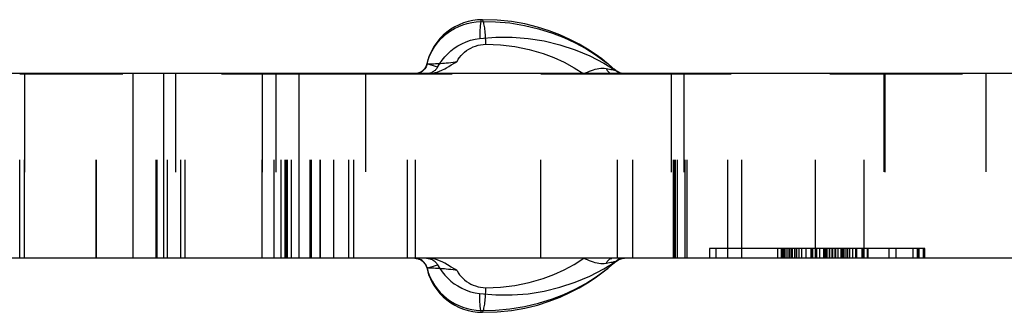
# Model space of a CAD drawing. Header units: inches. Extents: x 3 to 289, y 4 to 291.
# Tile 567 of 634: x 184.691 to 185.691, y 138.884 to 139.181. Entities that reach past the tile are written whole.
import ezdxf

# ---------------------------------------------------------------- set-up
doc = ezdxf.new("R2010")
doc.units = ezdxf.units.IN
doc.header["$LTSCALE"] = 0.5
doc.header["$MEASUREMENT"] = 0
doc.linetypes.add('HIDDEN', pattern=[0.225, 0.15, -0.075])
doc.layers.add('DBU', color=7, linetype='Continuous')

msp = doc.modelspace()

# ---------------------------------------------------------------- linework, layer by layer
at = {"layer": 'DBU', "color": 30, "linetype": 'Continuous'}
for p, q in [((185.151, 139.1806), (185.1463, 139.1795)), ((185.1558, 139.1812), (185.151, 139.1806)), ((185.1606, 139.1814), (185.1558, 139.1812)), ((185.1758, 139.1811), (185.1606, 139.1814)), ((185.1903, 139.1796), (185.1758, 139.1811)), ((185.1287, 139.1717), (185.1247, 139.1689)), ((185.1248, 139.1675), (185.1286, 139.1702)), ((185.1286, 139.1702), (185.1326, 139.1726)), ((185.1328, 139.1742), (185.1287, 139.1717)), ((185.1326, 139.1726), (185.1368, 139.1746)), ((185.1372, 139.1764), (185.1328, 139.1742)), ((185.1368, 139.1746), (185.1411, 139.1763)), ((185.1417, 139.1781), (185.1372, 139.1764)), ((185.1411, 139.1763), (185.1455, 139.1776)), ((185.1463, 139.1795), (185.1417, 139.1781)), ((185.1455, 139.1776), (185.15, 139.1786)), ((185.15, 139.1786), (185.1546, 139.1793)), ((185.1546, 139.1793), (185.1592, 139.1796)), ((185.2039, 139.1772), (185.1903, 139.1796)), ((185.2167, 139.174), (185.2039, 139.1772)), ((185.2286, 139.1703), (185.2167, 139.174)), ((185.2396, 139.166), (185.2286, 139.1703)), ((185.1176, 139.1622), (185.1145, 139.1584)), ((185.1148, 139.1576), (185.1179, 139.1612)), ((185.121, 139.1657), (185.1176, 139.1622)), ((185.1179, 139.1612), (185.1212, 139.1645)), ((185.1247, 139.1689), (185.121, 139.1657)), ((185.1212, 139.1645), (185.1248, 139.1675)), ((185.1443, 139.1589), (185.1488, 139.1605)), ((185.1488, 139.1605), (185.1534, 139.1616)), ((185.1534, 139.1616), (185.158, 139.1624)), ((185.158, 139.1624), (185.1744, 139.1638)), ((185.1744, 139.1638), (185.1909, 139.1638)), ((185.1909, 139.1638), (185.2073, 139.1625)), ((185.2073, 139.1625), (185.2236, 139.1599)), ((185.2498, 139.1614), (185.2396, 139.166)), ((185.2591, 139.1566), (185.2498, 139.1614)), ((185.1098, 139.151), (185.1081, 139.1475)), ((185.1097, 139.1498), (185.1121, 139.1538)), ((185.1118, 139.1544), (185.1098, 139.151)), ((185.1145, 139.1584), (185.1118, 139.1544)), ((185.1121, 139.1538), (185.1148, 139.1576)), ((185.1288, 139.1498), (185.1323, 139.1524)), ((185.1323, 139.1524), (185.1358, 139.1548)), ((185.1358, 139.1548), (185.14, 139.157)), ((185.14, 139.157), (185.1443, 139.1589)), ((185.2236, 139.1599), (185.2396, 139.156)), ((185.2396, 139.156), (185.255, 139.1509)), ((185.255, 139.1509), (185.2699, 139.1447)), ((185.2676, 139.1516), (185.2591, 139.1566)), ((185.2753, 139.1466), (185.2676, 139.1516)), ((185.1054, 139.1402), (185.1045, 139.1364)), ((185.1046, 139.1365), (185.1059, 139.1411)), ((185.1066, 139.1439), (185.1054, 139.1402)), ((185.1059, 139.1411), (185.1076, 139.1455)), ((185.1081, 139.1475), (185.1066, 139.1439)), ((185.1076, 139.1455), (185.1097, 139.1498)), ((185.1175, 139.137), (185.12, 139.1405)), ((185.12, 139.1405), (185.1227, 139.1438)), ((185.1227, 139.1438), (185.1257, 139.1469)), ((185.1257, 139.1469), (185.1288, 139.1498)), ((185.2699, 139.1447), (185.2843, 139.1373)), ((185.2822, 139.1416), (185.2753, 139.1466)), ((185.2869, 139.1378), (185.2822, 139.1416)), ((185.1007, 139.1301), (185.1003, 139.1297)), ((185.1011, 139.1305), (185.1007, 139.1301)), ((185.1016, 139.1311), (185.1011, 139.1305)), ((185.1021, 139.1317), (185.1016, 139.1311)), ((185.1026, 139.1324), (185.1021, 139.1317)), ((185.103, 139.1331), (185.1026, 139.1324)), ((185.1034, 139.1339), (185.103, 139.1331)), ((185.1038, 139.1347), (185.1034, 139.1339)), ((185.104, 139.1356), (185.1038, 139.1347)), ((185.1043, 139.1365), (185.104, 139.1356)), ((185.1044, 139.1365), (185.1043, 139.1365)), ((185.1043, 139.1365), (185.1043, 139.1365)), ((185.1046, 139.1365), (185.1044, 139.1365)), ((185.1133, 139.1305), (185.1127, 139.1299)), ((185.1139, 139.1311), (185.1133, 139.1305)), ((185.1144, 139.1318), (185.1139, 139.1311)), ((185.1149, 139.1325), (185.1144, 139.1318)), ((185.1153, 139.1333), (185.1149, 139.1325)), ((185.1153, 139.1333), (185.1175, 139.137)), ((185.2843, 139.1373), (185.2948, 139.1309)), ((185.2883, 139.1367), (185.2869, 139.1378)), ((185.2882, 139.1368), (185.2931, 139.1326)), ((185.2931, 139.1326), (185.2946, 139.1313)), ((185.2965, 139.1298), (185.2946, 139.1313)), ((185.2948, 139.1309), (185.2965, 139.1298)), ((183.9746, 139.1271), (184.806, 139.1271)), ((184.806, 139.1271), (184.8372, 139.1271)), ((184.8372, 139.1271), (184.9746, 139.1271)), ((184.9746, 138.9391), (184.9746, 139.1271)), ((184.9746, 139.1271), (185.806, 139.1271)), ((185.0958, 139.1271), (185.0957, 139.1271)), ((185.0961, 139.1273), (185.0958, 139.1271)), ((185.0964, 139.1274), (185.0961, 139.1273)), ((185.0968, 139.1275), (185.0964, 139.1274)), ((185.0972, 139.1277), (185.0968, 139.1275)), ((185.0976, 139.1279), (185.0972, 139.1277)), ((185.0979, 139.1281), (185.0976, 139.1279)), ((185.0983, 139.1283), (185.0979, 139.1281)), ((185.0987, 139.1285), (185.0983, 139.1283)), ((185.0991, 139.1288), (185.0987, 139.1285)), ((185.0995, 139.1291), (185.0991, 139.1288)), ((185.0999, 139.1294), (185.0995, 139.1291)), ((185.1003, 139.1297), (185.0999, 139.1294)), ((185.1083, 139.1273), (185.1077, 139.1271)), ((185.1091, 139.1276), (185.1083, 139.1273)), ((185.1098, 139.128), (185.1091, 139.1276)), ((185.1106, 139.1284), (185.1098, 139.128)), ((185.1113, 139.1289), (185.1106, 139.1284)), ((185.112, 139.1294), (185.1113, 139.1289)), ((185.1127, 139.1299), (185.112, 139.1294)), ((185.2965, 139.1298), (185.298, 139.1288)), ((185.299, 139.1282), (185.298, 139.1288)), ((185.2999, 139.1277), (185.299, 139.1282)), ((185.3009, 139.1273), (185.2999, 139.1277)), ((185.3016, 139.1271), (185.3009, 139.1273)), ((184.806, 138.9391), (183.9746, 138.9391)), ((184.8372, 138.9391), (184.806, 138.9391)), ((184.9746, 138.9391), (184.8372, 138.9391)), ((185.806, 138.9391), (184.9746, 138.9391)), ((185.0921, 138.9391), (185.0925, 138.9391)), ((185.0925, 138.9391), (185.093, 138.9391)), ((185.093, 138.9391), (185.0934, 138.939)), ((185.0934, 138.939), (185.094, 138.939)), ((185.094, 138.939), (185.0945, 138.9389)), ((185.0945, 138.9389), (185.0951, 138.9388)), ((185.0951, 138.9388), (185.0956, 138.9386)), ((185.0956, 138.9386), (185.0963, 138.9384)), ((185.0963, 138.9384), (185.0969, 138.9381)), ((185.0969, 138.9381), (185.0975, 138.9379)), ((185.0975, 138.9379), (185.0982, 138.9375)), ((185.0982, 138.9375), (185.0988, 138.9371)), ((185.0988, 138.9371), (185.0995, 138.9367)), ((185.0995, 138.9367), (185.1001, 138.9362)), ((185.1001, 138.9362), (185.1008, 138.9356)), ((185.1008, 138.9356), (185.1014, 138.935)), ((185.1014, 138.935), (185.1019, 138.9343)), ((185.1019, 138.9343), (185.1025, 138.9335)), ((185.1025, 138.9335), (185.1029, 138.9328)), ((185.1029, 138.9328), (185.1034, 138.9319)), ((185.1034, 138.9319), (185.1037, 138.9311)), ((185.1037, 138.9311), (185.104, 138.9302)), ((185.104, 138.9302), (185.1043, 138.9293)), ((185.1041, 138.9391), (185.1049, 138.9391)), ((185.1049, 138.9391), (185.1058, 138.939)), ((185.1058, 138.939), (185.1066, 138.9389)), ((185.1066, 138.9389), (185.1075, 138.9387)), ((185.1075, 138.9387), (185.1083, 138.9384)), ((185.1083, 138.9384), (185.1091, 138.9381)), ((185.1091, 138.9381), (185.1098, 138.9378)), ((185.1098, 138.9378), (185.1106, 138.9373)), ((185.1106, 138.9373), (185.1113, 138.9369)), ((185.1113, 138.9369), (185.112, 138.9364)), ((185.112, 138.9364), (185.1127, 138.9358)), ((185.1127, 138.9358), (185.1133, 138.9352)), ((185.1133, 138.9352), (185.1139, 138.9346)), ((185.1139, 138.9346), (185.1144, 138.9339)), ((185.1144, 138.9339), (185.1149, 138.9332)), ((185.1149, 138.9332), (185.1153, 138.9325)), ((185.1153, 138.9325), (185.1175, 138.9288)), ((185.2843, 138.9285), (185.2948, 138.9348)), ((185.2882, 138.9289), (185.2931, 138.9331)), ((185.2931, 138.9331), (185.2946, 138.9345)), ((185.2946, 138.9345), (185.2965, 138.9359)), ((185.2948, 138.9348), (185.2965, 138.9359)), ((185.2965, 138.9359), (185.298, 138.937)), ((185.298, 138.937), (185.2989, 138.9375)), ((185.2989, 138.9375), (185.2998, 138.938)), ((185.2998, 138.938), (185.3008, 138.9384)), ((185.3008, 138.9384), (185.3018, 138.9387)), ((185.3018, 138.9387), (185.3029, 138.9389)), ((185.3029, 138.9389), (185.3039, 138.9391)), ((185.3039, 138.9391), (185.305, 138.9391)), ((185.1044, 138.9293), (185.1043, 138.9293)), ((185.1043, 138.9293), (185.1043, 138.9293)), ((185.1043, 138.9293), (185.1043, 138.9293)), ((185.1043, 138.9293), (185.1044, 138.9293)), ((185.1045, 138.9293), (185.1044, 138.9293)), ((185.1044, 138.9293), (185.1046, 138.9292)), ((185.1045, 138.9293), (185.1054, 138.9255)), ((185.1054, 138.9255), (185.1066, 138.9218)), ((185.1066, 138.9218), (185.1081, 138.9182)), ((185.1175, 138.9288), (185.12, 138.9253)), ((185.12, 138.9253), (185.1227, 138.9219)), ((185.1227, 138.9219), (185.1257, 138.9188)), ((185.255, 138.9148), (185.2699, 138.921)), ((185.2699, 138.921), (185.2843, 138.9285)), ((185.2753, 138.9192), (185.2822, 138.9242)), ((185.2822, 138.9242), (185.2863, 138.9274)), ((185.2863, 138.9274), (185.2883, 138.9291)), ((185.1081, 138.9182), (185.1098, 138.9147)), ((185.1098, 138.9147), (185.1118, 138.9113)), ((185.1118, 138.9113), (185.1145, 138.9073)), ((185.1257, 138.9188), (185.1288, 138.9159)), ((185.1288, 138.9159), (185.1323, 138.9133)), ((185.1323, 138.9133), (185.1358, 138.911)), ((185.1358, 138.911), (185.14, 138.9087)), ((185.2396, 138.9097), (185.255, 138.9148)), ((185.2591, 138.9092), (185.2676, 138.9141)), ((185.2676, 138.9141), (185.2753, 138.9192)), ((185.1145, 138.9073), (185.1176, 138.9035)), ((185.1176, 138.9035), (185.1211, 138.9)), ((185.1211, 138.9), (185.1247, 138.8968)), ((185.14, 138.9087), (185.1443, 138.9068)), ((185.1443, 138.9068), (185.1488, 138.9052)), ((185.1488, 138.9052), (185.1534, 138.9041)), ((185.1534, 138.9041), (185.158, 138.9033)), ((185.158, 138.9033), (185.1744, 138.902)), ((185.1744, 138.902), (185.1909, 138.9019)), ((185.1909, 138.9019), (185.2073, 138.9032)), ((185.2073, 138.9032), (185.2236, 138.9058)), ((185.2236, 138.9058), (185.2396, 138.9097)), ((185.2397, 138.8997), (185.2498, 138.9043)), ((185.2498, 138.9043), (185.2591, 138.9092)), ((185.1247, 138.8968), (185.1287, 138.894)), ((185.1287, 138.894), (185.1329, 138.8915)), ((185.1329, 138.8915), (185.1372, 138.8893)), ((185.2039, 138.8885), (185.2167, 138.8917)), ((185.2167, 138.8917), (185.2286, 138.8955)), ((185.2286, 138.8955), (185.2397, 138.8997)), ((185.1372, 138.8893), (185.1417, 138.8876)), ((185.1417, 138.8876), (185.1463, 138.8862)), ((185.1463, 138.8862), (185.151, 138.8852)), ((185.151, 138.8852), (185.1558, 138.8845)), ((185.1558, 138.8845), (185.1606, 138.8843)), ((185.1606, 138.8843), (185.1758, 138.8847)), ((185.1758, 138.8847), (185.1903, 138.8861)), ((185.1903, 138.8861), (185.2039, 138.8885))]:
    msp.add_line(p, q, dxfattribs=at)
at = {"layer": 'DBU', "color": 4, "linetype": 'Continuous'}
for p, q in [((185.1594, 139.1803), (185.1592, 139.1796)), ((185.1597, 139.1808), (185.1594, 139.1803)), ((185.16, 139.1812), (185.1597, 139.1808)), ((185.1602, 139.1814), (185.16, 139.1812)), ((185.1605, 139.1815), (185.1602, 139.1814)), ((185.1606, 139.1814), (185.1605, 139.1815)), ((185.1592, 139.1796), (185.174, 139.1794)), ((185.174, 139.1794), (185.1888, 139.1781)), ((185.1888, 139.1781), (185.2035, 139.1757)), ((185.2035, 139.1757), (185.2179, 139.1722)), ((185.2179, 139.1722), (185.2321, 139.1678)), ((185.2321, 139.1678), (185.2437, 139.1633)), ((185.2437, 139.1633), (185.255, 139.1581)), ((185.255, 139.1581), (185.2659, 139.1521)), ((185.2659, 139.1521), (185.2765, 139.1455)), ((185.2765, 139.1455), (185.2865, 139.1381)), ((185.1011, 139.1301), (185.1003, 139.1294)), ((185.1018, 139.1309), (185.1011, 139.1301)), ((185.1025, 139.1317), (185.1018, 139.1309)), ((185.1031, 139.1326), (185.1025, 139.1317)), ((185.1036, 139.1335), (185.1031, 139.1326)), ((185.104, 139.1345), (185.1036, 139.1335)), ((185.1043, 139.1355), (185.104, 139.1345)), ((185.1046, 139.1365), (185.1043, 139.1355)), ((185.1043, 139.1365), (185.1043, 139.1365)), ((185.1043, 139.1365), (185.1044, 139.1364)), ((185.1044, 139.1364), (185.1045, 139.1364)), ((185.1153, 139.1333), (185.1046, 139.1365)), ((185.2865, 139.1381), (185.2882, 139.1368)), ((184.806, 138.9391), (184.806, 139.1271)), ((184.8372, 138.9391), (184.8372, 139.1271)), ((185.0967, 139.1273), (185.096, 139.1271)), ((185.0976, 139.1277), (185.0967, 139.1273)), ((185.0986, 139.1282), (185.0976, 139.1277)), ((185.0995, 139.1288), (185.0986, 139.1282)), ((185.1003, 139.1294), (185.0995, 139.1288)), ((185.0936, 138.9391), (185.0925, 138.9391)), ((185.0946, 138.9389), (185.0936, 138.9391)), ((185.0957, 138.9387), (185.0946, 138.9389)), ((185.0967, 138.9384), (185.0957, 138.9387)), ((185.0976, 138.938), (185.0967, 138.9384)), ((185.0986, 138.9375), (185.0976, 138.938)), ((185.0995, 138.937), (185.0986, 138.9375)), ((185.1003, 138.9363), (185.0995, 138.937)), ((185.1011, 138.9356), (185.1003, 138.9363)), ((185.1018, 138.9349), (185.1011, 138.9356)), ((185.1025, 138.934), (185.1018, 138.9349)), ((185.1031, 138.9332), (185.1025, 138.934)), ((185.1036, 138.9322), (185.1031, 138.9332)), ((185.104, 138.9313), (185.1036, 138.9322)), ((185.1043, 138.9303), (185.104, 138.9313)), ((185.1046, 138.9292), (185.1043, 138.9303)), ((185.1046, 138.9292), (185.1153, 138.9325)), ((185.1046, 138.9292), (185.1059, 138.9247)), ((185.1059, 138.9247), (185.1076, 138.9202)), ((185.1076, 138.9202), (185.1097, 138.916)), ((185.2659, 138.9136), (185.2765, 138.9202)), ((185.2765, 138.9202), (185.2865, 138.9276)), ((185.2865, 138.9276), (185.2882, 138.9289)), ((185.1097, 138.916), (185.1121, 138.9119)), ((185.1121, 138.9119), (185.1148, 138.9081)), ((185.255, 138.9077), (185.2659, 138.9136)), ((185.1148, 138.9081), (185.1179, 138.9045)), ((185.1179, 138.9045), (185.1212, 138.9012)), ((185.1212, 138.9012), (185.1248, 138.8982)), ((185.2321, 138.898), (185.2437, 138.9025)), ((185.2437, 138.9025), (185.255, 138.9077)), ((185.1248, 138.8982), (185.1286, 138.8955)), ((185.1286, 138.8955), (185.1326, 138.8932)), ((185.1326, 138.8932), (185.1368, 138.8911)), ((185.1368, 138.8911), (185.1411, 138.8895)), ((185.1888, 138.8877), (185.2035, 138.8901)), ((185.2035, 138.8901), (185.2179, 138.8935)), ((185.2179, 138.8935), (185.2321, 138.898)), ((185.1411, 138.8895), (185.1455, 138.8881)), ((185.1455, 138.8881), (185.15, 138.8871)), ((185.15, 138.8871), (185.1546, 138.8864)), ((185.1546, 138.8864), (185.1592, 138.8861)), ((185.1592, 138.8861), (185.174, 138.8864)), ((185.1592, 138.8861), (185.1594, 138.8854)), ((185.1594, 138.8854), (185.1597, 138.8849)), ((185.1597, 138.8849), (185.16, 138.8845)), ((185.16, 138.8845), (185.1602, 138.8843)), ((185.1602, 138.8843), (185.1605, 138.8843)), ((185.1605, 138.8843), (185.1606, 138.8843)), ((185.174, 138.8864), (185.1888, 138.8877))]:
    msp.add_line(p, q, dxfattribs=at)
at = {"layer": 'DBU', "color": 254, "linetype": 'HIDDEN'}
for p, q in [((185.1608, 139.1813), (185.1606, 139.1814)), ((185.1611, 139.181), (185.1608, 139.1813)), ((185.1614, 139.1806), (185.1611, 139.181)), ((185.1617, 139.18), (185.1614, 139.1806)), ((185.1619, 139.1792), (185.1617, 139.18)), ((185.1622, 139.1783), (185.1619, 139.1792)), ((185.1624, 139.1772), (185.1622, 139.1783)), ((185.1627, 139.176), (185.1624, 139.1772)), ((185.1629, 139.1747), (185.1627, 139.176)), ((185.1632, 139.1732), (185.1629, 139.1747)), ((185.1634, 139.1716), (185.1632, 139.1732)), ((185.1635, 139.17), (185.1634, 139.1716)), ((185.1637, 139.1682), (185.1635, 139.17)), ((185.1639, 139.1664), (185.1637, 139.1682)), ((185.164, 139.1645), (185.1639, 139.1664)), ((185.1641, 139.1625), (185.164, 139.1645)), ((185.1642, 139.1605), (185.1641, 139.1625)), ((185.1643, 139.1585), (185.1642, 139.1605)), ((185.1428, 139.1486), (185.1448, 139.1501)), ((185.1448, 139.1501), (185.1469, 139.1515)), ((185.1469, 139.1515), (185.149, 139.1527)), ((185.149, 139.1527), (185.1514, 139.1538)), ((185.1514, 139.1538), (185.1539, 139.1547)), ((185.1539, 139.1547), (185.1564, 139.1555)), ((185.1564, 139.1555), (185.159, 139.156)), ((185.159, 139.156), (185.1617, 139.1563)), ((185.1617, 139.1563), (185.1643, 139.1565)), ((185.1643, 139.1565), (185.1643, 139.1585)), ((185.1643, 139.1565), (185.1791, 139.156)), ((185.1791, 139.156), (185.1938, 139.1543)), ((185.1938, 139.1543), (185.2083, 139.1513)), ((185.2083, 139.1513), (185.2225, 139.1471)), ((185.1351, 139.1391), (185.1363, 139.1412)), ((185.1363, 139.1412), (185.1377, 139.1432)), ((185.1377, 139.1432), (185.1393, 139.1452)), ((185.1393, 139.1452), (185.141, 139.1469)), ((185.141, 139.1469), (185.1428, 139.1486)), ((185.2225, 139.1471), (185.2333, 139.143)), ((185.2333, 139.143), (185.2438, 139.1382)), ((185.1045, 139.1364), (185.1046, 139.1364)), ((185.1046, 139.1364), (185.1049, 139.1365)), ((185.1049, 139.1365), (185.1053, 139.1365)), ((185.1053, 139.1365), (185.1058, 139.1365)), ((185.1058, 139.1365), (185.1064, 139.1365)), ((185.1064, 139.1365), (185.1071, 139.1365)), ((185.1071, 139.1365), (185.1079, 139.1365)), ((185.1079, 139.1365), (185.1088, 139.1366)), ((185.1088, 139.1366), (185.1101, 139.1366)), ((185.1101, 139.1366), (185.1115, 139.1367)), ((185.1115, 139.1367), (185.1131, 139.1368)), ((185.1131, 139.1368), (185.1148, 139.1369)), ((185.1148, 139.1369), (185.1165, 139.137)), ((185.1165, 139.137), (185.1183, 139.1371)), ((185.1173, 139.1292), (185.1198, 139.1303)), ((185.1183, 139.1371), (185.1202, 139.1373)), ((185.1198, 139.1303), (185.1226, 139.1317)), ((185.1202, 139.1373), (185.1222, 139.1374)), ((185.1222, 139.1374), (185.1241, 139.1376)), ((185.1226, 139.1317), (185.1245, 139.1327)), ((185.1241, 139.1376), (185.1264, 139.1378)), ((185.1245, 139.1327), (185.1267, 139.134)), ((185.1264, 139.1378), (185.1287, 139.1381)), ((185.1267, 139.134), (185.1292, 139.1355)), ((185.1287, 139.1381), (185.131, 139.1384)), ((185.1292, 139.1355), (185.1335, 139.1381)), ((185.131, 139.1384), (185.1331, 139.1388)), ((185.1331, 139.1388), (185.1351, 139.1391)), ((185.1335, 139.1381), (185.1346, 139.1388)), ((185.1346, 139.1388), (185.1349, 139.139)), ((185.1349, 139.139), (185.135, 139.1391)), ((185.135, 139.1391), (185.1351, 139.1391)), ((185.2438, 139.1382), (185.254, 139.1327)), ((185.254, 139.1327), (185.2637, 139.1266)), ((185.2717, 139.1298), (185.2736, 139.1305)), ((185.2736, 139.1305), (185.2755, 139.1311)), ((185.2755, 139.1311), (185.2774, 139.1316)), ((185.2774, 139.1316), (185.2792, 139.132)), ((185.2792, 139.132), (185.2811, 139.1322)), ((185.2811, 139.1322), (185.2829, 139.1322)), ((185.2829, 139.1322), (185.2846, 139.1322)), ((185.2846, 139.1322), (185.2864, 139.1319)), ((185.2864, 139.1319), (185.2881, 139.1316)), ((185.2864, 139.1319), (185.2868, 139.1311)), ((185.2868, 139.1311), (185.2872, 139.1304)), ((185.2872, 139.1304), (185.2877, 139.1297)), ((185.2881, 139.1316), (185.2898, 139.1313)), ((185.2898, 139.1313), (185.2914, 139.131)), ((185.2914, 139.131), (185.2928, 139.1307)), ((185.2928, 139.1307), (185.2937, 139.1305)), ((185.2937, 139.1305), (185.2944, 139.1304)), ((185.2944, 139.1304), (185.295, 139.1302)), ((185.295, 139.1302), (185.2954, 139.1302)), ((185.2954, 139.1302), (185.2957, 139.1301)), ((185.2957, 139.1301), (185.2959, 139.13)), ((185.2959, 139.13), (185.296, 139.13)), ((184.5486, 139.1266), (184.6909, 139.1266)), ((184.6909, 138.9391), (184.6909, 139.1266)), ((184.6958, 139.1266), (184.6909, 139.1266)), ((184.6909, 138.9391), (184.6909, 139.1266)), ((184.6909, 139.1266), (184.6958, 139.1266)), ((184.6958, 139.1266), (184.6958, 138.9391)), ((184.6958, 139.1266), (184.9628, 139.1266)), ((184.6958, 138.9391), (184.6958, 139.1266)), ((184.6958, 139.1266), (184.9628, 139.1266)), ((184.7687, 138.9391), (184.7687, 139.1266)), ((184.7689, 138.9391), (184.7689, 139.1266)), ((184.8296, 138.9391), (184.8296, 139.1266)), ((184.8296, 138.9391), (184.8296, 139.1266)), ((184.8306, 138.9391), (184.8306, 139.1271)), ((184.841, 138.9391), (184.841, 139.1271)), ((184.8491, 139.1266), (184.8491, 138.9391)), ((184.8491, 139.1266), (184.8491, 138.9391)), ((184.8545, 138.9391), (184.8545, 139.1266)), ((184.8545, 138.9391), (184.8545, 139.1266)), ((184.8588, 138.9391), (184.8588, 139.1266)), ((184.8588, 138.9391), (184.8588, 139.1266)), ((184.9373, 139.1266), (184.9373, 138.9391)), ((184.9373, 138.9391), (184.9373, 139.1266)), ((184.9493, 138.9391), (184.9493, 139.1266)), ((184.9493, 138.9391), (184.9493, 139.1266)), ((184.951, 139.1271), (184.951, 138.9391)), ((184.951, 139.1266), (184.951, 138.9391)), ((184.9564, 138.9391), (184.9564, 139.1266)), ((184.9564, 138.9391), (184.9564, 139.1266)), ((184.9604, 138.9391), (184.9604, 139.1266)), ((184.9615, 138.9391), (184.9615, 139.1271)), ((184.9628, 138.9391), (184.9628, 139.1266)), ((184.9628, 138.9391), (184.9628, 139.1266)), ((184.9628, 139.1266), (184.986, 139.1266)), ((184.9669, 138.9391), (184.9669, 139.1266)), ((184.986, 138.9391), (184.986, 139.1271)), ((184.986, 138.9391), (184.986, 139.1266)), ((184.986, 139.1266), (184.996, 139.1266)), ((184.9871, 138.9391), (184.9871, 139.1271)), ((184.996, 138.9391), (184.996, 139.1266)), ((184.996, 139.1266), (185.0302, 139.1266)), ((184.9963, 138.9391), (184.9963, 139.1271)), ((185.0098, 138.9391), (185.0098, 139.1271)), ((185.0098, 138.9391), (185.0098, 139.1266)), ((185.0252, 138.9391), (185.0252, 139.1271)), ((185.0252, 138.9391), (185.0252, 139.1266)), ((185.0302, 138.9391), (185.0302, 139.1266)), ((185.0302, 139.1266), (185.2201, 139.1266)), ((185.0421, 139.1271), (185.0421, 138.9391)), ((185.0846, 138.9391), (185.0846, 139.1271)), ((185.0846, 138.9391), (185.0846, 139.1266)), ((185.0936, 139.1267), (185.0925, 139.1266)), ((185.0928, 138.9391), (185.0928, 139.1271)), ((185.0928, 138.9391), (185.0928, 139.1266)), ((185.0946, 139.1268), (185.0936, 139.1267)), ((185.0942, 139.1267), (185.0943, 139.1267)), ((185.0943, 139.1267), (185.0942, 139.1267)), ((185.0942, 139.1267), (185.0942, 139.1267)), ((185.0943, 139.1267), (185.0943, 139.1266)), ((185.0944, 139.1267), (185.0943, 139.1267)), ((185.0943, 139.1266), (185.0945, 139.1266)), ((185.0945, 139.1268), (185.0944, 139.1267)), ((185.0948, 139.1268), (185.0945, 139.1268)), ((185.0945, 139.1266), (185.0949, 139.1266)), ((185.0957, 139.127), (185.0946, 139.1268)), ((185.095, 139.1269), (185.0948, 139.1268)), ((185.0949, 139.1266), (185.0953, 139.1266)), ((185.0952, 139.127), (185.095, 139.1269)), ((185.0955, 139.127), (185.0952, 139.127)), ((185.0953, 139.1266), (185.0959, 139.1266)), ((185.0957, 139.1271), (185.0955, 139.127)), ((185.096, 139.1271), (185.0957, 139.127)), ((185.0959, 139.1266), (185.0967, 139.1266)), ((185.0967, 139.1266), (185.0977, 139.1266)), ((185.1049, 139.1266), (185.1041, 139.1266)), ((185.1058, 139.1267), (185.1049, 139.1266)), ((185.1056, 139.1266), (185.1074, 139.1267)), ((185.1066, 139.1269), (185.1058, 139.1267)), ((185.1075, 139.1271), (185.1066, 139.1269)), ((185.1074, 139.1267), (185.1091, 139.1269)), ((185.1077, 139.1271), (185.1075, 139.1271)), ((185.1091, 139.1269), (185.111, 139.1272)), ((185.111, 139.1272), (185.1129, 139.1277)), ((185.1129, 139.1277), (185.1148, 139.1283)), ((185.1148, 139.1283), (185.1173, 139.1292)), ((185.2201, 138.9391), (185.2201, 139.1266)), ((185.2201, 139.1266), (185.3136, 139.1266)), ((185.2637, 139.1266), (185.2657, 139.1274)), ((185.2657, 139.1274), (185.2677, 139.1283)), ((185.2677, 139.1283), (185.2697, 139.1291)), ((185.2697, 139.1291), (185.2717, 139.1298)), ((185.2877, 139.1297), (185.2883, 139.1291)), ((185.2883, 139.1291), (185.2888, 139.1285)), ((185.2888, 139.1285), (185.2894, 139.128)), ((185.2894, 139.128), (185.29, 139.1276)), ((185.29, 139.1276), (185.2907, 139.1272)), ((185.2907, 139.1272), (185.2913, 139.127)), ((185.2913, 139.127), (185.292, 139.1268)), ((185.292, 139.1268), (185.2923, 139.1267)), ((185.2981, 138.9391), (185.2981, 139.1271)), ((185.2981, 138.9391), (185.2981, 139.1266)), ((185.3019, 139.127), (185.3016, 139.1271)), ((185.303, 139.1268), (185.3019, 139.127)), ((185.304, 139.1267), (185.303, 139.1268)), ((185.305, 139.1266), (185.304, 139.1267)), ((185.3136, 138.9391), (185.3136, 139.1266)), ((185.3136, 139.1266), (185.5486, 139.1266)), ((185.3527, 139.1271), (185.3527, 138.9391)), ((185.3527, 139.1266), (185.3527, 138.9391)), ((185.3549, 138.9391), (185.3549, 139.1271)), ((185.3549, 138.9391), (185.3549, 139.1266)), ((185.3563, 138.9391), (185.3563, 139.1271)), ((185.3563, 138.9391), (185.3563, 139.1266)), ((185.3571, 138.9391), (185.3571, 139.1271)), ((185.3589, 138.9391), (185.3589, 139.1271)), ((185.3589, 138.9391), (185.3589, 139.1266)), ((185.3655, 139.1266), (185.3655, 138.9391)), ((185.3669, 138.9391), (185.3669, 139.1266)), ((185.3687, 138.9391), (185.3687, 139.1266)), ((185.41, 138.9391), (185.41, 139.1266)), ((185.4244, 138.9391), (185.4244, 139.1271)), ((185.4993, 138.9391), (185.4993, 139.1266)), ((185.5486, 139.1266), (185.6909, 139.1266)), ((185.5486, 138.9391), (185.5486, 139.1266)), ((185.5686, 139.1271), (185.5686, 138.9391)), ((185.5696, 139.1266), (185.5696, 138.9391)), ((185.6721, 139.1271), (185.6721, 138.9391)), ((185.3916, 138.9491), (185.3916, 138.9391)), ((185.4645, 138.9491), (185.3916, 138.9491)), ((185.3979, 138.9491), (185.3979, 138.9391)), ((185.461, 138.9391), (185.461, 138.9491)), ((185.5521, 138.9491), (185.4645, 138.9491)), ((185.4645, 138.9391), (185.4645, 138.9491)), ((185.4653, 138.9391), (185.4653, 138.9491)), ((185.4666, 138.9391), (185.4666, 138.9491)), ((185.4669, 138.9391), (185.4669, 138.9491)), ((185.4676, 138.9391), (185.4676, 138.9491)), ((185.4692, 138.9391), (185.4692, 138.9491)), ((185.4693, 138.9391), (185.4693, 138.9491)), ((185.4713, 138.9391), (185.4713, 138.9491)), ((185.4732, 138.9491), (185.4732, 138.9391)), ((185.4732, 138.9391), (185.4732, 138.9491)), ((185.4751, 138.9391), (185.4751, 138.9491)), ((185.4754, 138.9391), (185.4754, 138.9491)), ((185.4757, 138.9391), (185.4757, 138.9491)), ((185.478, 138.9391), (185.478, 138.9491)), ((185.4781, 138.9391), (185.4781, 138.9491)), ((185.4799, 138.9391), (185.4799, 138.9491)), ((185.4799, 138.9491), (185.4799, 138.9391)), ((185.4825, 138.9391), (185.4825, 138.9491)), ((185.4853, 138.9391), (185.4853, 138.9491)), ((185.4898, 138.9391), (185.4898, 138.9491)), ((185.4947, 138.9391), (185.4947, 138.9491)), ((185.4956, 138.9391), (185.4956, 138.9491)), ((185.4962, 138.9391), (185.4962, 138.9491)), ((185.4965, 138.9391), (185.4965, 138.9491)), ((185.5001, 138.9391), (185.5001, 138.9491)), ((185.5004, 138.9391), (185.5004, 138.9491)), ((185.5037, 138.9391), (185.5037, 138.9491)), ((185.5076, 138.9391), (185.5076, 138.9491)), ((185.5089, 138.9391), (185.5089, 138.9491)), ((185.5093, 138.9391), (185.5093, 138.9491)), ((185.5097, 138.9391), (185.5097, 138.9491)), ((185.5101, 138.9391), (185.5101, 138.9491)), ((185.5104, 138.9391), (185.5104, 138.9491)), ((185.5111, 138.9391), (185.5111, 138.9491)), ((185.5134, 138.9391), (185.5134, 138.9491)), ((185.5137, 138.9391), (185.5137, 138.9491)), ((185.516, 138.9391), (185.516, 138.9491)), ((185.5169, 138.9391), (185.5169, 138.9491)), ((185.5192, 138.9391), (185.5192, 138.9491)), ((185.5195, 138.9391), (185.5195, 138.9491)), ((185.5199, 138.9391), (185.5199, 138.9491)), ((185.522, 138.9391), (185.522, 138.9491)), ((185.5222, 138.9391), (185.5222, 138.9491)), ((185.5253, 138.9391), (185.5253, 138.9491)), ((185.526, 138.9391), (185.526, 138.9491)), ((185.5268, 138.9391), (185.5268, 138.9491)), ((185.5279, 138.9391), (185.5279, 138.9491)), ((185.5284, 138.9391), (185.5284, 138.9491)), ((185.5304, 138.9391), (185.5304, 138.9491)), ((185.5321, 138.9391), (185.5321, 138.9491)), ((185.5341, 138.9391), (185.5341, 138.9491)), ((185.5369, 138.9391), (185.5369, 138.9491)), ((185.54, 138.9391), (185.54, 138.9491)), ((185.5411, 138.9391), (185.5411, 138.9491)), ((185.5466, 138.9391), (185.5466, 138.9491)), ((185.5478, 138.9391), (185.5478, 138.9491)), ((185.6044, 138.9491), (185.5521, 138.9491)), ((185.5521, 138.9391), (185.5521, 138.9491)), ((185.5525, 138.9391), (185.5525, 138.9491)), ((185.5738, 138.9391), (185.5738, 138.9491)), ((185.5809, 138.9391), (185.5809, 138.9491)), ((185.5982, 138.9391), (185.5982, 138.9491)), ((185.6026, 138.9391), (185.6026, 138.9491)), ((185.6038, 138.9391), (185.6038, 138.9491)), ((185.6044, 138.9391), (185.6044, 138.9491)), ((185.6089, 138.9491), (185.6044, 138.9491)), ((185.6101, 138.9491), (185.6089, 138.9491)), ((185.6089, 138.9391), (185.6089, 138.9491)), ((185.6101, 138.9391), (185.6101, 138.9491)), ((185.1074, 138.9391), (185.1056, 138.9391)), ((185.1092, 138.9389), (185.1074, 138.9391)), ((185.111, 138.9385), (185.1092, 138.9389)), ((185.1129, 138.9381), (185.111, 138.9385)), ((185.1148, 138.9375), (185.1129, 138.9381)), ((185.1173, 138.9366), (185.1148, 138.9375)), ((185.1199, 138.9354), (185.1173, 138.9366)), ((185.1226, 138.9341), (185.1199, 138.9354)), ((185.1255, 138.9324), (185.1226, 138.9341)), ((185.1292, 138.9302), (185.1255, 138.9324)), ((185.1334, 138.9276), (185.1292, 138.9302)), ((185.2438, 138.9275), (185.254, 138.933)), ((185.254, 138.933), (185.2637, 138.9391)), ((185.2657, 138.9383), (185.2637, 138.9391)), ((185.2677, 138.9375), (185.2657, 138.9383)), ((185.2697, 138.9366), (185.2677, 138.9375)), ((185.2717, 138.9359), (185.2697, 138.9366)), ((185.2736, 138.9352), (185.2717, 138.9359)), ((185.2755, 138.9346), (185.2736, 138.9352)), ((185.2774, 138.9341), (185.2755, 138.9346)), ((185.2792, 138.9338), (185.2774, 138.9341)), ((185.2811, 138.9336), (185.2792, 138.9338)), ((185.2829, 138.9335), (185.2811, 138.9336)), ((185.2846, 138.9336), (185.2829, 138.9335)), ((185.2864, 138.9338), (185.2846, 138.9336)), ((185.2864, 138.9338), (185.2868, 138.9346)), ((185.2881, 138.9341), (185.2864, 138.9338)), ((185.2868, 138.9346), (185.2872, 138.9353)), ((185.2872, 138.9353), (185.2877, 138.936)), ((185.2877, 138.936), (185.2883, 138.9367)), ((185.2898, 138.9345), (185.2881, 138.9341)), ((185.2883, 138.9367), (185.2888, 138.9372)), ((185.2888, 138.9372), (185.2894, 138.9377)), ((185.2894, 138.9377), (185.29, 138.9381)), ((185.2914, 138.9348), (185.2898, 138.9345)), ((185.29, 138.9381), (185.2907, 138.9385)), ((185.2907, 138.9385), (185.2913, 138.9388)), ((185.2913, 138.9388), (185.292, 138.939)), ((185.2928, 138.935), (185.2914, 138.9348)), ((185.292, 138.939), (185.2923, 138.939)), ((185.2937, 138.9352), (185.2928, 138.935)), ((185.2944, 138.9354), (185.2937, 138.9352)), ((185.295, 138.9355), (185.2944, 138.9354)), ((185.2954, 138.9356), (185.295, 138.9355)), ((185.2957, 138.9356), (185.2954, 138.9356)), ((185.2959, 138.9357), (185.2957, 138.9356)), ((185.296, 138.9358), (185.2959, 138.9357)), ((185.298, 138.937), (185.296, 138.9358)), ((185.1046, 138.9293), (185.1045, 138.9293)), ((185.1049, 138.9293), (185.1046, 138.9293)), ((185.1053, 138.9293), (185.1049, 138.9293)), ((185.1058, 138.9293), (185.1053, 138.9293)), ((185.1064, 138.9292), (185.1058, 138.9293)), ((185.1071, 138.9292), (185.1064, 138.9292)), ((185.1079, 138.9292), (185.1071, 138.9292)), ((185.1088, 138.9291), (185.1079, 138.9292)), ((185.1101, 138.9291), (185.1088, 138.9291)), ((185.1115, 138.929), (185.1101, 138.9291)), ((185.1131, 138.9289), (185.1115, 138.929)), ((185.1148, 138.9289), (185.1131, 138.9289)), ((185.1165, 138.9287), (185.1148, 138.9289)), ((185.1183, 138.9286), (185.1165, 138.9287)), ((185.1202, 138.9285), (185.1183, 138.9286)), ((185.1222, 138.9283), (185.1202, 138.9285)), ((185.1241, 138.9281), (185.1222, 138.9283)), ((185.1264, 138.9279), (185.1241, 138.9281)), ((185.1287, 138.9276), (185.1264, 138.9279)), ((185.131, 138.9273), (185.1287, 138.9276)), ((185.1331, 138.927), (185.131, 138.9273)), ((185.1351, 138.9266), (185.1331, 138.927)), ((185.1349, 138.9267), (185.1334, 138.9276)), ((185.1351, 138.9266), (185.1349, 138.9267)), ((185.1351, 138.9266), (185.1363, 138.9245)), ((185.1363, 138.9245), (185.1377, 138.9225)), ((185.1377, 138.9225), (185.1393, 138.9206)), ((185.1393, 138.9206), (185.141, 138.9188)), ((185.2225, 138.9186), (185.2333, 138.9227)), ((185.2333, 138.9227), (185.2438, 138.9275)), ((185.141, 138.9188), (185.1428, 138.9171)), ((185.1428, 138.9171), (185.1448, 138.9156)), ((185.1448, 138.9156), (185.1469, 138.9142)), ((185.1469, 138.9142), (185.149, 138.913)), ((185.149, 138.913), (185.1514, 138.9119)), ((185.1514, 138.9119), (185.1539, 138.911)), ((185.1539, 138.911), (185.1564, 138.9103)), ((185.1564, 138.9103), (185.159, 138.9097)), ((185.1791, 138.9097), (185.1938, 138.9114)), ((185.1938, 138.9114), (185.2083, 138.9144)), ((185.2083, 138.9144), (185.2225, 138.9186)), ((185.159, 138.9097), (185.1617, 138.9094)), ((185.1617, 138.9094), (185.1643, 138.9093)), ((185.1639, 138.8994), (185.164, 138.9013)), ((185.164, 138.9013), (185.1641, 138.9032)), ((185.1641, 138.9032), (185.1642, 138.9052)), ((185.1642, 138.9052), (185.1643, 138.9072)), ((185.1643, 138.9093), (185.1791, 138.9097)), ((185.1643, 138.9072), (185.1643, 138.9093)), ((185.1627, 138.8897), (185.1629, 138.8911)), ((185.1629, 138.8911), (185.1632, 138.8925)), ((185.1632, 138.8925), (185.1634, 138.8941)), ((185.1634, 138.8941), (185.1635, 138.8958)), ((185.1635, 138.8958), (185.1637, 138.8975)), ((185.1637, 138.8975), (185.1639, 138.8994)), ((185.1606, 138.8843), (185.1608, 138.8844)), ((185.1608, 138.8844), (185.1611, 138.8847)), ((185.1611, 138.8847), (185.1614, 138.8851)), ((185.1614, 138.8851), (185.1617, 138.8858)), ((185.1617, 138.8858), (185.1619, 138.8865)), ((185.1619, 138.8865), (185.1622, 138.8875)), ((185.1622, 138.8875), (185.1624, 138.8885)), ((185.1624, 138.8885), (185.1627, 138.8897))]:
    msp.add_line(p, q, dxfattribs=at)
at = {"layer": 'DBU', "color": 4, "linetype": 'Continuous'}
msp.add_arc((185.2668, 139.1639), 0.1087, 171.7018, 180.7794, dxfattribs=at)
at = {"layer": 'DBU', "color": 254, "linetype": 'HIDDEN', "extrusion": (0, 0, -1)}
for centre, radius, start, end in [((-185.3054, 139.1434), 0.0164, 296.7179, 305.1023), ((-185.3045, 139.1391), 0.0125, 280.7648, 313.0538), ((-185.3045, 139.1391), 0.0125, 269.9999, 280.7652)]:
    msp.add_arc(centre, radius, start, end, dxfattribs=at)
at = {"layer": 'DBU', "color": 254, "linetype": 'HIDDEN'}
for start, end in [(100.7649, 133.0539), (90, 100.7653)]:
    msp.add_arc((185.3045, 138.9266), 0.0125, start, end, dxfattribs=at)
at = {"layer": 'DBU', "color": 4, "linetype": 'Continuous', "extrusion": (0, 0, -1)}
msp.add_arc((-185.2668, 138.9018), 0.1087, 351.7018, 0.7794, dxfattribs=at)

doc.saveas('drawing.dxf')
